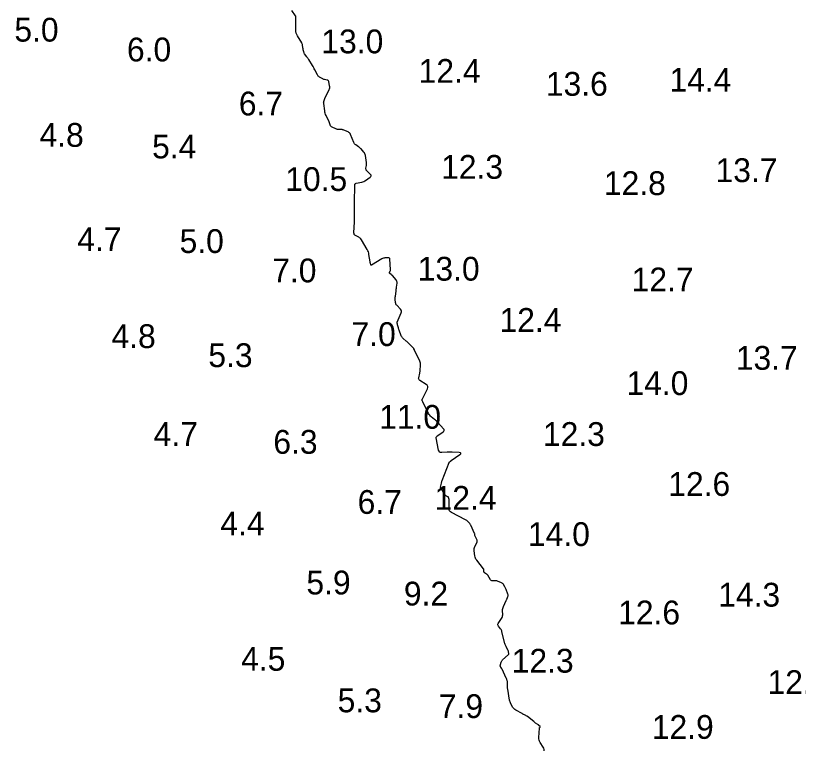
# Model space of a CAD drawing. Extents: x 815352 to 820877, y 582403 to 597439.
# Drawn here: x 819911.4 to 820075.8, y 592380.3 to 592534.7 of the extents above; entities that cross this region are included whole.
import ezdxf

# ---------------------------------------------------------------- set-up
doc = ezdxf.new("R2010")
doc.units = 0
doc.layers.add('V-CONT-EL12', color=7, linetype='Continuous')
doc.layers.add('V-TOPO-SOUN', color=7, linetype='Continuous')

msp = doc.modelspace()

# ---------------------------------------------------------------- linework, layer by layer
at = {"layer": 'V-CONT-EL12'}
msp.add_lwpolyline([(820022.48, 592380.19), (820022.45, 592380.46), (820022.37, 592380.71), (820022.24, 592380.96), (820021.63, 592381.92), (820021.5, 592382.17), (820021.41, 592382.42), (820021.36, 592382.69), (820021.35, 592382.97), (820021.47, 592384.95), (820021.47, 592384.98), (820021.48, 592385.01), (820021.5, 592385.04), (820021.52, 592385.06), (820021.61, 592385.16), (820021.62, 592385.18), (820021.63, 592385.2), (820021.62, 592385.23), (820021.61, 592385.25), (820021.36, 592385.51), (820021.31, 592385.56), (820021.25, 592385.6), (820021.2, 592385.65), (820021.14, 592385.69), (820020.66, 592386.01), (820020.56, 592386.08), (820020.46, 592386.15), (820020.36, 592386.23), (820020.27, 592386.3), (820018.95, 592387.36), (820018.87, 592387.43), (820018.78, 592387.49), (820018.69, 592387.54), (820018.59, 592387.6), (820018.2, 592387.79), (820018.1, 592387.84), (820018, 592387.89), (820017.91, 592387.94), (820017.81, 592388), (820016.48, 592388.72), (820016.3, 592388.84), (820016.14, 592388.97), (820016, 592389.13), (820015.89, 592389.3), (820015.46, 592390.05), (820015.36, 592390.24), (820015.28, 592390.44), (820015.22, 592390.64), (820015.17, 592390.85), (820014.81, 592393.11), (820014.78, 592393.27), (820014.77, 592393.44), (820014.76, 592393.6), (820014.75, 592393.76), (820014.75, 592394.59), (820014.75, 592394.66), (820014.74, 592394.73), (820014.73, 592394.8), (820014.7, 592394.87), (820014.6, 592395.15), (820014.58, 592395.22), (820014.55, 592395.29), (820014.52, 592395.35), (820014.49, 592395.42), (820013.6, 592397.36), (820013.57, 592397.4), (820013.55, 592397.45), (820013.52, 592397.49), (820013.5, 592397.53), (820013.35, 592397.74), (820013.34, 592397.76), (820013.32, 592397.79), (820013.31, 592397.81), (820013.29, 592397.83), (820013.24, 592397.93), (820013.23, 592397.96), (820013.22, 592397.98), (820013.22, 592398.01), (820013.22, 592398.04), (820013.42, 592398.81), (820013.47, 592398.94), (820013.53, 592399.06), (820013.61, 592399.18), (820013.71, 592399.28), (820014.91, 592400.34), (820014.97, 592400.4), (820015.01, 592400.47), (820015.03, 592400.55), (820015.02, 592400.64), (820014.96, 592401), (820014.95, 592401.09), (820014.92, 592401.18), (820014.89, 592401.26), (820014.85, 592401.34), (820014.46, 592402.08), (820014.39, 592402.24), (820014.32, 592402.39), (820014.27, 592402.55), (820014.22, 592402.71), (820013.59, 592405.19), (820013.54, 592405.36), (820013.47, 592405.52), (820013.39, 592405.67), (820013.28, 592405.82), (820012.84, 592406.38), (820012.76, 592406.52), (820012.73, 592406.66), (820012.75, 592406.81), (820012.82, 592406.95), (820013.51, 592407.98), (820013.61, 592408.17), (820013.69, 592408.36), (820013.73, 592408.57), (820013.74, 592408.78), (820013.71, 592409.66), (820013.72, 592409.88), (820013.75, 592410.09), (820013.81, 592410.3), (820013.89, 592410.5), (820014.48, 592411.77), (820014.53, 592411.87), (820014.58, 592411.98), (820014.63, 592412.09), (820014.67, 592412.2), (820014.84, 592412.63), (820014.88, 592412.74), (820014.89, 592412.85), (820014.88, 592412.96), (820014.84, 592413.07), (820014.44, 592414.09), (820014.38, 592414.22), (820014.32, 592414.36), (820014.26, 592414.49), (820014.19, 592414.61), (820013.9, 592415.12), (820013.83, 592415.24), (820013.73, 592415.34), (820013.62, 592415.42), (820013.49, 592415.48), (820012.64, 592415.82), (820012.51, 592415.87), (820012.39, 592415.9), (820012.26, 592415.91), (820012.12, 592415.92), (820011.59, 592415.9), (820011.46, 592415.91), (820011.35, 592415.95), (820011.26, 592416.02), (820011.18, 592416.12), (820010.59, 592417.06), (820010.53, 592417.14), (820010.46, 592417.21), (820010.39, 592417.28), (820010.31, 592417.33), (820009.93, 592417.58), (820009.88, 592417.62), (820009.84, 592417.68), (820009.81, 592417.74), (820009.8, 592417.82), (820009.8, 592418.13), (820009.8, 592418.2), (820009.78, 592418.28), (820009.75, 592418.34), (820009.71, 592418.41), (820008.27, 592420.21), (820008.12, 592420.42), (820008.01, 592420.64), (820007.93, 592420.88), (820007.88, 592421.13), (820007.74, 592422.22), (820007.73, 592422.44), (820007.75, 592422.66), (820007.8, 592422.88), (820007.88, 592423.08), (820008.34, 592424.03), (820008.39, 592424.18), (820008.4, 592424.32), (820008.38, 592424.47), (820008.32, 592424.61), (820007.89, 592425.43), (820007.87, 592425.46), (820007.87, 592425.49), (820007.86, 592425.52), (820007.86, 592425.56), (820007.86, 592425.69), (820007.86, 592425.73), (820007.86, 592425.76), (820007.85, 592425.79), (820007.84, 592425.82), (820007.04, 592427.57), (820006.98, 592427.69), (820006.91, 592427.8), (820006.83, 592427.91), (820006.74, 592428.01), (820006.37, 592428.4), (820006.28, 592428.49), (820006.18, 592428.57), (820006.07, 592428.65), (820005.95, 592428.71), (820002.97, 592430.24), (820002.74, 592430.39), (820002.58, 592430.58), (820002.49, 592430.81), (820002.46, 592431.09), (820002.51, 592432.67), (820002.51, 592432.76), (820002.5, 592432.84), (820002.49, 592432.93), (820002.47, 592433.01), (820002.38, 592433.38), (820002.36, 592433.44), (820002.33, 592433.49), (820002.28, 592433.54), (820002.22, 592433.57), (820001.95, 592433.68), (820001.89, 592433.71), (820001.84, 592433.75), (820001.79, 592433.79), (820001.75, 592433.85), (820000.87, 592435.22), (820000.85, 592435.25), (820000.83, 592435.28), (820000.81, 592435.31), (820000.79, 592435.35), (820000.71, 592435.47), (820000.7, 592435.51), (820000.69, 592435.54), (820000.69, 592435.58), (820000.69, 592435.61), (820000.86, 592436.39), (820000.89, 592436.53), (820000.93, 592436.67), (820000.97, 592436.81), (820001.02, 592436.95), (820002.49, 592440.78), (820002.51, 592440.82), (820002.54, 592440.86), (820002.57, 592440.9), (820002.61, 592440.93), (820002.78, 592441.04), (820002.82, 592441.06), (820002.86, 592441.09), (820002.9, 592441.12), (820002.94, 592441.15), (820004.73, 592442.41), (820004.93, 592442.58), (820004.97, 592442.71), (820004.87, 592442.79), (820004.61, 592442.83), (820003.14, 592442.9), (820002.87, 592442.91), (820002.59, 592442.92), (820002.32, 592442.91), (820002.04, 592442.9), (820000.94, 592442.85), (820000.69, 592442.87), (820000.49, 592442.96), (820000.36, 592443.12), (820000.28, 592443.36), (819999.77, 592445.94), (819999.77, 592445.99), (819999.78, 592446.04), (819999.79, 592446.09), (819999.82, 592446.14), (819999.97, 592446.31), (820000, 592446.36), (820000.04, 592446.4), (820000.09, 592446.43), (820000.13, 592446.47), (820001.23, 592447.21), (820001.39, 592447.35), (820001.45, 592447.51), (820001.43, 592447.67), (820001.31, 592447.84), (820000.11, 592449.17), (819999.95, 592449.34), (819999.79, 592449.5), (819999.62, 592449.65), (819999.44, 592449.79), (819998.72, 592450.36), (819998.55, 592450.51), (819998.4, 592450.68), (819998.27, 592450.86), (819998.16, 592451.06), (819997.02, 592453.39), (819997, 592453.43), (819996.99, 592453.46), (819996.97, 592453.49), (819996.95, 592453.53), (819996.87, 592453.65), (819996.85, 592453.69), (819996.83, 592453.72), (819996.83, 592453.76), (819996.82, 592453.79), (819996.82, 592453.98), (819996.82, 592454.02), (819996.83, 592454.06), (819996.84, 592454.1), (819996.86, 592454.14), (819997.92, 592456.24), (819998.02, 592456.51), (819998.01, 592456.76), (819997.89, 592456.98), (819997.67, 592457.17), (819996.32, 592458), (819996.19, 592458.11), (819996.1, 592458.24), (819996.07, 592458.39), (819996.09, 592458.56), (819996.32, 592459.56), (819996.33, 592459.61), (819996.34, 592459.65), (819996.35, 592459.69), (819996.36, 592459.74), (819996.4, 592459.92), (819996.41, 592459.96), (819996.42, 592460.01), (819996.43, 592460.05), (819996.43, 592460.1), (819996.47, 592461.24), (819996.47, 592461.45), (819996.44, 592461.65), (819996.39, 592461.84), (819996.31, 592462.03), (819995.28, 592464.21), (819995.25, 592464.26), (819995.23, 592464.32), (819995.2, 592464.37), (819995.18, 592464.43), (819995.09, 592464.64), (819995.07, 592464.7), (819995.04, 592464.75), (819995, 592464.79), (819994.96, 592464.84), (819994, 592465.77), (819993.86, 592465.9), (819993.72, 592466.03), (819993.58, 592466.16), (819993.43, 592466.29), (819992.86, 592466.8), (819992.72, 592466.93), (819992.6, 592467.08), (819992.51, 592467.24), (819992.43, 592467.41), (819991.97, 592468.58), (819991.93, 592468.7), (819991.89, 592468.81), (819991.85, 592468.93), (819991.82, 592469.05), (819991.66, 592469.66), (819991.65, 592469.71), (819991.64, 592469.76), (819991.62, 592469.81), (819991.61, 592469.86), (819991.55, 592470.06), (819991.54, 592470.11), (819991.54, 592470.16), (819991.55, 592470.21), (819991.56, 592470.26), (819992.4, 592472.19), (819992.47, 592472.4), (819992.46, 592472.61), (819992.4, 592472.8), (819992.26, 592472.99), (819991.49, 592473.8), (819991.39, 592473.93), (819991.31, 592474.06), (819991.26, 592474.21), (819991.23, 592474.37), (819991.18, 592475.03), (819991.17, 592475.2), (819991.17, 592475.36), (819991.18, 592475.53), (819991.19, 592475.69), (819991.33, 592476.76), (819991.35, 592476.97), (819991.38, 592477.18), (819991.41, 592477.39), (819991.44, 592477.6), (819991.55, 592478.44), (819991.56, 592478.64), (819991.52, 592478.83), (819991.45, 592479.01), (819991.33, 592479.18), (819990.58, 592480.04), (819990.52, 592480.1), (819990.46, 592480.16), (819990.4, 592480.21), (819990.33, 592480.26), (819990.05, 592480.46), (819990, 592480.51), (819989.96, 592480.57), (819989.96, 592480.63), (819989.98, 592480.71), (819990.11, 592481.02), (819990.14, 592481.1), (819990.16, 592481.18), (819990.17, 592481.26), (819990.17, 592481.34), (819990.06, 592483.47), (819990.03, 592483.62), (819989.96, 592483.73), (819989.85, 592483.78), (819989.69, 592483.79), (819989, 592483.74), (819988.83, 592483.72), (819988.67, 592483.68), (819988.51, 592483.62), (819988.35, 592483.54), (819986.17, 592482.26), (819986.11, 592482.24), (819986.07, 592482.24), (819986.03, 592482.27), (819986.01, 592482.33), (819985.94, 592482.62), (819985.92, 592482.69), (819985.91, 592482.77), (819985.9, 592482.84), (819985.88, 592482.91), (819985.65, 592484.45), (819985.6, 592484.73), (819985.52, 592485), (819985.41, 592485.26), (819985.28, 592485.5), (819984.06, 592487.58), (819983.95, 592487.74), (819983.82, 592487.88), (819983.68, 592488), (819983.51, 592488.1), (819982.82, 592488.46), (819982.66, 592488.57), (819982.56, 592488.7), (819982.5, 592488.85), (819982.48, 592489.04), (819982.59, 592491.31), (819982.59, 592491.39), (819982.59, 592491.48), (819982.59, 592491.56), (819982.59, 592491.65), (819982.57, 592491.99), (819982.57, 592492.07), (819982.57, 592492.16), (819982.57, 592492.24), (819982.57, 592492.32), (819982.57, 592494.09), (819982.57, 592494.41), (819982.57, 592494.73), (819982.58, 592495.05), (819982.58, 592495.37), (819982.66, 592499.03), (819982.66, 592499.05), (819982.66, 592499.08), (819982.66, 592499.1), (819982.66, 592499.12), (819982.67, 592499.22), (819982.67, 592499.24), (819982.68, 592499.26), (819982.69, 592499.28), (819982.71, 592499.29), (819982.83, 592499.38), (819982.85, 592499.39), (819982.88, 592499.41), (819982.91, 592499.42), (819982.94, 592499.43), (819984.16, 592499.69), (819984.38, 592499.75), (819984.58, 592499.82), (819984.77, 592499.92), (819984.95, 592500.03), (819985.92, 592500.7), (819986.07, 592500.83), (819986.13, 592500.98), (819986.09, 592501.13), (819985.97, 592501.3), (819985.18, 592502.07), (819985.09, 592502.19), (819985.03, 592502.31), (819985.01, 592502.45), (819985.01, 592502.59), (819985.11, 592503.21), (819985.13, 592503.36), (819985.14, 592503.51), (819985.14, 592503.66), (819985.12, 592503.82), (819984.9, 592505.28), (819984.86, 592505.48), (819984.79, 592505.66), (819984.69, 592505.84), (819984.56, 592505.99), (819983.97, 592506.65), (819983.85, 592506.77), (819983.73, 592506.89), (819983.59, 592507), (819983.45, 592507.1), (819982.86, 592507.49), (819982.73, 592507.6), (819982.61, 592507.72), (819982.52, 592507.86), (819982.45, 592508.01), (819981.79, 592509.69), (819981.7, 592509.87), (819981.58, 592510.02), (819981.44, 592510.14), (819981.26, 592510.24), (819980.36, 592510.61), (819980.24, 592510.65), (819980.11, 592510.69), (819979.98, 592510.71), (819979.84, 592510.72), (819979.3, 592510.72), (819979.17, 592510.73), (819979.04, 592510.75), (819978.91, 592510.79), (819978.79, 592510.84), (819977.8, 592511.3), (819977.73, 592511.34), (819977.67, 592511.39), (819977.62, 592511.45), (819977.58, 592511.53), (819977.43, 592511.93), (819977.41, 592511.97), (819977.4, 592512), (819977.39, 592512.04), (819977.37, 592512.08), (819977.32, 592512.23), (819977.3, 592512.26), (819977.29, 592512.3), (819977.27, 592512.34), (819977.26, 592512.37), (819976.64, 592513.67), (819976.54, 592513.9), (819976.46, 592514.14), (819976.4, 592514.38), (819976.35, 592514.63), (819976.13, 592516.24), (819976.12, 592516.34), (819976.13, 592516.44), (819976.14, 592516.54), (819976.17, 592516.63), (819976.29, 592517.02), (819976.33, 592517.11), (819976.36, 592517.21), (819976.4, 592517.3), (819976.44, 592517.39), (819977.28, 592519.14), (819977.35, 592519.32), (819977.39, 592519.51), (819977.4, 592519.7), (819977.38, 592519.9), (819977.21, 592520.82), (819977.17, 592520.94), (819977.1, 592521.04), (819977, 592521.11), (819976.88, 592521.14), (819976.32, 592521.24), (819976.19, 592521.27), (819976.05, 592521.32), (819975.93, 592521.37), (819975.8, 592521.43), (819975.22, 592521.77), (819975.09, 592521.86), (819974.97, 592521.96), (819974.88, 592522.08), (819974.8, 592522.22), (819974.27, 592523.29), (819974.16, 592523.51), (819974.04, 592523.73), (819973.91, 592523.95), (819973.78, 592524.16), (819972.98, 592525.45), (819972.88, 592525.59), (819972.79, 592525.74), (819972.69, 592525.88), (819972.59, 592526.02), (819972.12, 592526.66), (819972.05, 592526.76), (819972, 592526.85), (819971.96, 592526.96), (819971.93, 592527.07), (819971.83, 592527.51), (819971.81, 592527.62), (819971.79, 592527.73), (819971.77, 592527.85), (819971.75, 592527.96), (819971.68, 592528.49), (819971.66, 592528.61), (819971.62, 592528.73), (819971.57, 592528.85), (819971.51, 592528.96), (819970.61, 592530.43), (819970.46, 592530.71), (819970.36, 592531.01), (819970.3, 592531.33), (819970.28, 592531.65), (819970.31, 592534.21), (819970.31, 592534.24), (819970.31, 592534.28), (819970.3, 592534.31), (819970.3, 592534.34), (819970.28, 592534.48), (819970.27, 592534.51), (819970.26, 592534.54), (819970.25, 592534.57), (819970.23, 592534.6), (819969.42, 592535.74)], dxfattribs=at)

# ---------------------------------------------------------------- texts
at = {"layer": 'V-TOPO-SOUN'}
for s, p in [('5.0', (819911.15, 592529.21)), ('13.0 ', (819975.64, 592526.75)), ('6.0', (819934.8, 592525.05)), ('12.4 ', (819996.08, 592520.55)), ('14.4 ', (820048.77, 592518.68)), ('13.6 ', (820022.8, 592517.83)), ('6.7', (819958.3, 592513.7)), ('4.8', (819916.43, 592507.1)), ('5.4', (819940.09, 592504.67)), ('12.3 ', (820000.8, 592500.38)), ('13.7 ', (820058.45, 592499.69)), ('10.5 ', (819968.06, 592497.82)), ('12.8 ', (820034.99, 592496.96)), ('4.7', (819924.37, 592485.19)), ('5.0', (819945.86, 592484.79)), ('13.0 ', (819995.88, 592478.98)), ('7.0', (819965.32, 592478.62)), ('12.7 ', (820040.83, 592476.72)), ('12.4 ', (820013.07, 592468.22)), ('4.8', (819931.56, 592464.81)), ('7.0', (819981.98, 592465.24)), ('5.3', (819951.9, 592460.81)), ('13.7 ', (820062.71, 592460.25)), ('14.0 ', (820039.74, 592454.94)), ('11.0 ', (819987.78, 592447.85)), ('4.7', (819940.42, 592444.24)), ('12.3 ', (820022.19, 592444.24)), ('6.3', (819965.55, 592442.6)), ('12.6 ', (820048.52, 592433.74)), ('6.7', (819983.26, 592429.97)), ('12.4 ', (819999.43, 592430.82)), ('4.4', (819954.43, 592425.44)), ('14.0 ', (820019.04, 592423.21)), ('5.9', (819972.5, 592413.04)), ('9.2', (819992.98, 592410.71)), ('14.3 ', (820059.01, 592410.48)), ('12.6 ', (820037.99, 592406.74)), ('4.5', (819958.79, 592397)), ('12.3 ', (820015.63, 592396.6)), ('12.9 ', (820069.37, 592392.11)), ('5.3', (819979.06, 592388.27)), ('7.9', (820000.32, 592387.06)), ('12.9 ', (820045.06, 592382.69))]:
    msp.add_text(s, height=5, dxfattribs=at).set_placement(p)

doc.saveas('drawing.dxf')
